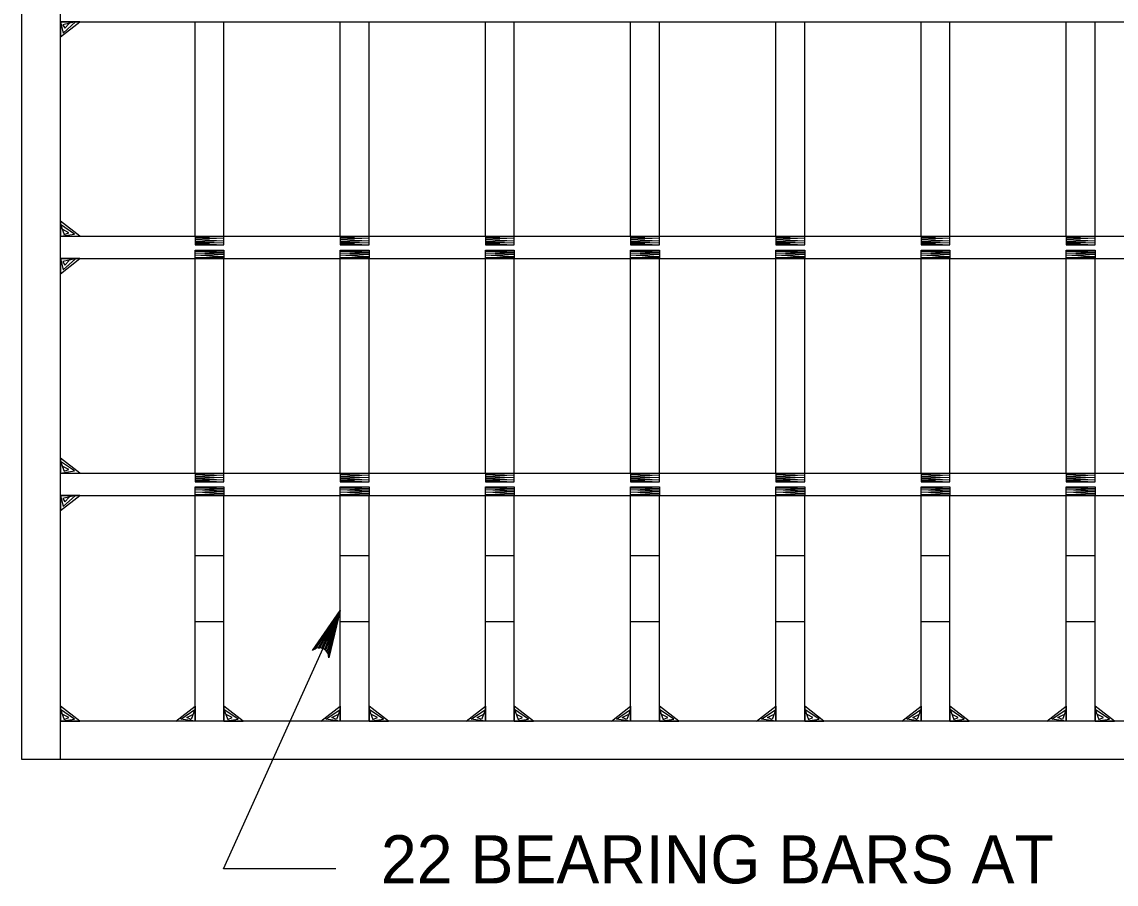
# Model space of a CAD drawing. Extents: x 2087776 to 2104538, y 970919 to 982612.
# Drawn here: x 2099124.3 to 2099347.9, y 980016.8 to 980192.9 of the extents above; entities that cross this region are included whole.
import ezdxf

# ---------------------------------------------------------------- set-up
doc = ezdxf.new("R2010")
doc.units = 0
doc.layers.add('1', color=7, linetype='Continuous')

msp = doc.modelspace()

# ---------------------------------------------------------------- linework, layer by layer
at = {"layer": '1'}
for p, q in [((2099124.34, 980042.25), (2099124.34, 980396.59)), ((2099132.22, 980042.25), (2099132.22, 980388.71)), ((2099132.22, 980192.94), (2099816.23, 980192.94)), ((2099159.72, 980149.15), (2099159.72, 980192.94)), ((2099165.62, 980149.15), (2099165.62, 980192.94)), ((2099189.39, 980149.15), (2099189.39, 980192.94)), ((2099195.3, 980149.15), (2099195.3, 980192.94)), ((2099219.06, 980149.15), (2099219.06, 980192.94)), ((2099224.97, 980149.15), (2099224.97, 980192.94)), ((2099248.73, 980149.15), (2099248.73, 980192.94)), ((2099254.64, 980149.15), (2099254.64, 980192.94)), ((2099278.41, 980149.15), (2099278.41, 980192.94)), ((2099284.31, 980149.15), (2099284.31, 980192.94)), ((2099308.08, 980149.15), (2099308.08, 980192.94)), ((2099313.98, 980149.15), (2099313.98, 980192.94)), ((2099337.75, 980149.15), (2099337.75, 980192.94)), ((2099343.66, 980149.15), (2099343.66, 980192.94)), ((2099132.22, 980149.15), (2099816.23, 980149.15)), ((2099159.72, 980147.39), (2099165.62, 980147.39)), ((2099189.39, 980147.39), (2099195.3, 980147.39)), ((2099219.06, 980147.39), (2099224.97, 980147.39)), ((2099248.73, 980147.39), (2099254.64, 980147.39)), ((2099278.41, 980147.39), (2099284.31, 980147.39)), ((2099308.08, 980147.39), (2099313.98, 980147.39)), ((2099337.75, 980147.39), (2099343.66, 980147.39)), ((2099159.72, 980146.34), (2099165.62, 980146.34)), ((2099189.39, 980146.34), (2099195.3, 980146.34)), ((2099219.06, 980146.34), (2099224.97, 980146.34)), ((2099248.73, 980146.34), (2099254.64, 980146.34)), ((2099278.41, 980146.34), (2099284.31, 980146.34)), ((2099308.08, 980146.34), (2099313.98, 980146.34)), ((2099337.75, 980146.34), (2099343.66, 980146.34)), ((2099132.22, 980144.58), (2099816.23, 980144.58)), ((2099159.72, 980100.78), (2099159.72, 980144.58)), ((2099165.62, 980100.78), (2099165.62, 980144.58)), ((2099189.39, 980100.78), (2099189.39, 980144.58)), ((2099195.3, 980100.78), (2099195.3, 980144.58)), ((2099219.06, 980100.78), (2099219.06, 980144.58)), ((2099224.97, 980100.78), (2099224.97, 980144.58)), ((2099248.73, 980100.78), (2099248.73, 980144.58)), ((2099254.64, 980100.78), (2099254.64, 980144.58)), ((2099278.41, 980100.78), (2099278.41, 980144.58)), ((2099284.31, 980100.78), (2099284.31, 980144.58)), ((2099308.08, 980100.78), (2099308.08, 980144.58)), ((2099313.98, 980100.78), (2099313.98, 980144.58)), ((2099337.75, 980100.78), (2099337.75, 980144.58)), ((2099343.66, 980100.78), (2099343.66, 980144.58)), ((2099132.22, 980100.78), (2099816.23, 980100.78)), ((2099159.72, 980099.02), (2099165.62, 980099.02)), ((2099159.72, 980097.96), (2099165.62, 980097.96)), ((2099189.39, 980099.02), (2099195.3, 980099.02)), ((2099189.39, 980097.96), (2099195.3, 980097.96)), ((2099219.06, 980099.02), (2099224.97, 980099.02)), ((2099219.06, 980097.96), (2099224.97, 980097.96)), ((2099248.73, 980099.02), (2099254.64, 980099.02)), ((2099248.73, 980097.96), (2099254.64, 980097.96)), ((2099278.41, 980099.02), (2099284.31, 980099.02)), ((2099278.41, 980097.96), (2099284.31, 980097.96)), ((2099308.08, 980099.02), (2099313.98, 980099.02)), ((2099308.08, 980097.96), (2099313.98, 980097.96)), ((2099337.75, 980099.02), (2099343.66, 980099.02)), ((2099337.75, 980097.96), (2099343.66, 980097.96)), ((2099132.22, 980096.21), (2099816.23, 980096.21)), ((2099159.72, 980050.13), (2099159.72, 980096.21)), ((2099165.62, 980050.13), (2099165.62, 980096.21)), ((2099189.39, 980050.13), (2099189.39, 980096.21)), ((2099195.3, 980050.13), (2099195.3, 980096.21)), ((2099219.06, 980050.13), (2099219.06, 980096.21)), ((2099224.97, 980050.13), (2099224.97, 980096.21)), ((2099248.73, 980050.13), (2099248.73, 980096.21)), ((2099254.64, 980050.13), (2099254.64, 980096.21)), ((2099278.41, 980050.13), (2099278.41, 980096.21)), ((2099284.31, 980050.13), (2099284.31, 980096.21)), ((2099308.08, 980050.13), (2099308.08, 980096.21)), ((2099313.98, 980050.13), (2099313.98, 980096.21)), ((2099337.75, 980050.13), (2099337.75, 980096.21)), ((2099343.66, 980050.13), (2099343.66, 980096.21)), ((2099159.72, 980083.98), (2099165.62, 980083.98)), ((2099189.39, 980083.98), (2099195.3, 980083.98)), ((2099219.06, 980083.98), (2099224.97, 980083.98)), ((2099248.73, 980083.98), (2099254.64, 980083.98)), ((2099278.41, 980083.98), (2099284.31, 980083.98)), ((2099308.08, 980083.98), (2099313.98, 980083.98)), ((2099337.75, 980083.98), (2099343.66, 980083.98)), ((2099159.72, 980070.44), (2099165.62, 980070.44)), ((2099189.39, 980070.44), (2099195.3, 980070.44)), ((2099219.06, 980070.44), (2099224.97, 980070.44)), ((2099248.73, 980070.44), (2099254.64, 980070.44)), ((2099278.41, 980070.44), (2099284.31, 980070.44)), ((2099308.08, 980070.44), (2099313.98, 980070.44)), ((2099337.75, 980070.44), (2099343.66, 980070.44)), ((2099824.11, 980050.13), (2099132.22, 980050.13)), ((2099824.11, 980042.25), (2099124.34, 980042.25))]:
    msp.add_line(p, q, dxfattribs=at)
for points in [[(2099132.22, 980192.94), (2099132.22, 980189.88), (2099136.16, 980192.94), (2099132.22, 980192.94), (2099132.76, 980190.67), (2099135.28, 980192.92), (2099132.68, 980192.33), (2099133.14, 980191.63), (2099133.98, 980192.58)], [(2099132.22, 980149.15), (2099136.16, 980149.15), (2099132.22, 980152.22), (2099132.22, 980149.15), (2099135.13, 980149.58), (2099132.23, 980151.53), (2099133, 980149.52), (2099133.91, 980149.88), (2099132.69, 980150.53)], [(2099159.72, 980149.15), (2099159.72, 980147.39), (2099165.62, 980147.39), (2099165.62, 980149.15), (2099159.72, 980148.91), (2099165.62, 980148.75), (2099159.73, 980148.47), (2099165.62, 980148.25), (2099159.72, 980148.03), (2099165.62, 980147.8), (2099159.72, 980147.67), (2099165.62, 980147.39)], [(2099189.39, 980149.15), (2099189.39, 980147.39), (2099195.3, 980147.39), (2099195.3, 980149.15), (2099189.39, 980148.91), (2099195.3, 980148.75), (2099189.4, 980148.47), (2099195.3, 980148.25), (2099189.39, 980148.03), (2099195.3, 980147.8), (2099189.39, 980147.67), (2099195.3, 980147.39)], [(2099219.06, 980149.15), (2099219.06, 980147.39), (2099224.97, 980147.39), (2099224.97, 980149.15), (2099219.06, 980148.91), (2099224.97, 980148.75), (2099219.07, 980148.47), (2099224.97, 980148.25), (2099219.06, 980148.03), (2099224.97, 980147.8), (2099219.06, 980147.67), (2099224.97, 980147.39)], [(2099248.73, 980149.15), (2099248.73, 980147.39), (2099254.64, 980147.39), (2099254.64, 980149.15), (2099248.73, 980148.91), (2099254.64, 980148.75), (2099248.74, 980148.47), (2099254.64, 980148.25), (2099248.73, 980148.03), (2099254.64, 980147.8), (2099248.73, 980147.67), (2099254.64, 980147.39)], [(2099278.41, 980149.15), (2099278.41, 980147.39), (2099284.31, 980147.39), (2099284.31, 980149.15), (2099278.41, 980148.91), (2099284.31, 980148.75), (2099278.42, 980148.47), (2099284.31, 980148.25), (2099278.41, 980148.03), (2099284.31, 980147.8), (2099278.41, 980147.67), (2099284.31, 980147.39)], [(2099308.08, 980149.15), (2099308.08, 980147.39), (2099313.98, 980147.39), (2099313.98, 980149.15), (2099308.08, 980148.91), (2099313.98, 980148.75), (2099308.09, 980148.47), (2099313.98, 980148.25), (2099308.08, 980148.03), (2099313.98, 980147.8), (2099308.08, 980147.67), (2099313.98, 980147.39)], [(2099337.75, 980149.15), (2099337.75, 980147.39), (2099343.66, 980147.39), (2099343.66, 980149.15), (2099337.75, 980148.91), (2099343.66, 980148.75), (2099337.76, 980148.47), (2099343.66, 980148.25), (2099337.75, 980148.03), (2099343.66, 980147.8), (2099337.75, 980147.67), (2099343.66, 980147.39)], [(2099159.72, 980144.58), (2099159.72, 980146.34), (2099165.62, 980146.34), (2099165.62, 980144.58), (2099159.72, 980144.82), (2099165.62, 980144.98), (2099159.73, 980145.26), (2099165.62, 980145.48), (2099159.72, 980145.7), (2099165.62, 980145.93), (2099159.72, 980146.06), (2099165.62, 980146.34)], [(2099189.39, 980144.58), (2099189.39, 980146.34), (2099195.3, 980146.34), (2099195.3, 980144.58), (2099189.39, 980144.82), (2099195.3, 980144.98), (2099189.4, 980145.26), (2099195.3, 980145.48), (2099189.39, 980145.7), (2099195.3, 980145.93), (2099189.39, 980146.06), (2099195.3, 980146.34)], [(2099219.06, 980144.58), (2099219.06, 980146.34), (2099224.97, 980146.34), (2099224.97, 980144.58), (2099219.06, 980144.82), (2099224.97, 980144.98), (2099219.07, 980145.26), (2099224.97, 980145.48), (2099219.06, 980145.7), (2099224.97, 980145.93), (2099219.06, 980146.06), (2099224.97, 980146.34)], [(2099248.73, 980144.58), (2099248.73, 980146.34), (2099254.64, 980146.34), (2099254.64, 980144.58), (2099248.73, 980144.82), (2099254.64, 980144.98), (2099248.74, 980145.26), (2099254.64, 980145.48), (2099248.73, 980145.7), (2099254.64, 980145.93), (2099248.73, 980146.06), (2099254.64, 980146.34)], [(2099278.41, 980144.58), (2099278.41, 980146.34), (2099284.31, 980146.34), (2099284.31, 980144.58), (2099278.41, 980144.82), (2099284.31, 980144.98), (2099278.42, 980145.26), (2099284.31, 980145.48), (2099278.41, 980145.7), (2099284.31, 980145.93), (2099278.41, 980146.06), (2099284.31, 980146.34)], [(2099308.08, 980144.58), (2099308.08, 980146.34), (2099313.98, 980146.34), (2099313.98, 980144.58), (2099308.08, 980144.82), (2099313.98, 980144.98), (2099308.09, 980145.26), (2099313.98, 980145.48), (2099308.08, 980145.7), (2099313.98, 980145.93), (2099308.08, 980146.06), (2099313.98, 980146.34)], [(2099337.75, 980144.58), (2099337.75, 980146.34), (2099343.66, 980146.34), (2099343.66, 980144.58), (2099337.75, 980144.82), (2099343.66, 980144.98), (2099337.76, 980145.26), (2099343.66, 980145.48), (2099337.75, 980145.7), (2099343.66, 980145.93), (2099337.75, 980146.06), (2099343.66, 980146.34)], [(2099132.22, 980144.58), (2099132.22, 980141.51), (2099136.16, 980144.58), (2099132.22, 980144.58), (2099132.76, 980142.31), (2099135.28, 980144.56), (2099132.68, 980143.97), (2099133.14, 980143.27), (2099133.98, 980144.21)], [(2099132.22, 980100.78), (2099136.16, 980100.78), (2099132.22, 980103.84), (2099132.22, 980100.78), (2099135.13, 980101.21), (2099132.23, 980103.16), (2099133, 980101.15), (2099133.91, 980101.51), (2099132.69, 980102.16)], [(2099159.72, 980100.78), (2099159.72, 980099.02), (2099165.62, 980099.02), (2099165.62, 980100.78), (2099159.72, 980100.54), (2099165.62, 980100.38), (2099159.73, 980100.1), (2099165.62, 980099.88), (2099159.72, 980099.65), (2099165.62, 980099.43), (2099159.72, 980099.3), (2099165.62, 980099.02)], [(2099189.39, 980100.78), (2099189.39, 980099.02), (2099195.3, 980099.02), (2099195.3, 980100.78), (2099189.39, 980100.54), (2099195.3, 980100.38), (2099189.4, 980100.1), (2099195.3, 980099.88), (2099189.39, 980099.65), (2099195.3, 980099.43), (2099189.39, 980099.3), (2099195.3, 980099.02)], [(2099219.06, 980100.78), (2099219.06, 980099.02), (2099224.97, 980099.02), (2099224.97, 980100.78), (2099219.06, 980100.54), (2099224.97, 980100.38), (2099219.07, 980100.1), (2099224.97, 980099.88), (2099219.06, 980099.65), (2099224.97, 980099.43), (2099219.06, 980099.3), (2099224.97, 980099.02)], [(2099248.73, 980100.78), (2099248.73, 980099.02), (2099254.64, 980099.02), (2099254.64, 980100.78), (2099248.73, 980100.54), (2099254.64, 980100.38), (2099248.74, 980100.1), (2099254.64, 980099.88), (2099248.73, 980099.65), (2099254.64, 980099.43), (2099248.73, 980099.3), (2099254.64, 980099.02)], [(2099278.41, 980100.78), (2099278.41, 980099.02), (2099284.31, 980099.02), (2099284.31, 980100.78), (2099278.41, 980100.54), (2099284.31, 980100.38), (2099278.42, 980100.1), (2099284.31, 980099.88), (2099278.41, 980099.65), (2099284.31, 980099.43), (2099278.41, 980099.3), (2099284.31, 980099.02)], [(2099308.08, 980100.78), (2099308.08, 980099.02), (2099313.98, 980099.02), (2099313.98, 980100.78), (2099308.08, 980100.54), (2099313.98, 980100.38), (2099308.09, 980100.1), (2099313.98, 980099.88), (2099308.08, 980099.65), (2099313.98, 980099.43), (2099308.08, 980099.3), (2099313.98, 980099.02)], [(2099337.75, 980100.78), (2099337.75, 980099.02), (2099343.66, 980099.02), (2099343.66, 980100.78), (2099337.75, 980100.54), (2099343.66, 980100.38), (2099337.76, 980100.1), (2099343.66, 980099.88), (2099337.75, 980099.65), (2099343.66, 980099.43), (2099337.75, 980099.3), (2099343.66, 980099.02)], [(2099159.72, 980096.21), (2099159.72, 980097.96), (2099165.62, 980097.96), (2099165.62, 980096.21), (2099159.72, 980096.44), (2099165.62, 980096.6), (2099159.73, 980096.89), (2099165.62, 980097.1), (2099159.72, 980097.33), (2099165.62, 980097.55), (2099159.72, 980097.69), (2099165.62, 980097.96)], [(2099189.39, 980096.21), (2099189.39, 980097.96), (2099195.3, 980097.96), (2099195.3, 980096.21), (2099189.39, 980096.44), (2099195.3, 980096.6), (2099189.4, 980096.89), (2099195.3, 980097.1), (2099189.39, 980097.33), (2099195.3, 980097.55), (2099189.39, 980097.69), (2099195.3, 980097.96)], [(2099219.06, 980096.21), (2099219.06, 980097.96), (2099224.97, 980097.96), (2099224.97, 980096.21), (2099219.06, 980096.44), (2099224.97, 980096.6), (2099219.07, 980096.89), (2099224.97, 980097.1), (2099219.06, 980097.33), (2099224.97, 980097.55), (2099219.06, 980097.69), (2099224.97, 980097.96)], [(2099248.73, 980096.21), (2099248.73, 980097.96), (2099254.64, 980097.96), (2099254.64, 980096.21), (2099248.73, 980096.44), (2099254.64, 980096.6), (2099248.74, 980096.89), (2099254.64, 980097.1), (2099248.73, 980097.33), (2099254.64, 980097.55), (2099248.73, 980097.69), (2099254.64, 980097.96)], [(2099278.41, 980096.21), (2099278.41, 980097.96), (2099284.31, 980097.96), (2099284.31, 980096.21), (2099278.41, 980096.44), (2099284.31, 980096.6), (2099278.42, 980096.89), (2099284.31, 980097.1), (2099278.41, 980097.33), (2099284.31, 980097.55), (2099278.41, 980097.69), (2099284.31, 980097.96)], [(2099308.08, 980096.21), (2099308.08, 980097.96), (2099313.98, 980097.96), (2099313.98, 980096.21), (2099308.08, 980096.44), (2099313.98, 980096.6), (2099308.09, 980096.89), (2099313.98, 980097.1), (2099308.08, 980097.33), (2099313.98, 980097.55), (2099308.08, 980097.69), (2099313.98, 980097.96)], [(2099337.75, 980096.21), (2099337.75, 980097.96), (2099343.66, 980097.96), (2099343.66, 980096.21), (2099337.75, 980096.44), (2099343.66, 980096.6), (2099337.76, 980096.89), (2099343.66, 980097.1), (2099337.75, 980097.33), (2099343.66, 980097.55), (2099337.75, 980097.69), (2099343.66, 980097.96)], [(2099132.22, 980096.21), (2099132.22, 980093.14), (2099136.16, 980096.21), (2099132.22, 980096.21), (2099132.76, 980093.94), (2099135.28, 980096.19), (2099132.68, 980095.59), (2099133.14, 980094.89), (2099133.98, 980095.84)], [(2099188.51, 980019.98), (2099165.52, 980019.98), (2099189.39, 980072.74)], [(2099189.39, 980072.74), (2099187.07, 980063.06), (2099186.98, 980063.51), (2099186.9, 980063.96), (2099186.68, 980064.27), (2099186.46, 980064.58), (2099186.18, 980064.77), (2099185.9, 980064.95), (2099185.58, 980065.03), (2099185.26, 980065.12), (2099184.88, 980065.07), (2099184.5, 980065.03), (2099184.11, 980064.79), (2099183.72, 980064.56), (2099189.39, 980072.74), (2099184.11, 980064.79), (2099184.5, 980065.03), (2099189.39, 980072.74), (2099184.88, 980065.07), (2099185.26, 980065.12), (2099189.39, 980072.74), (2099185.58, 980065.03), (2099185.9, 980064.95), (2099189.39, 980072.74), (2099186.18, 980064.77), (2099186.46, 980064.58), (2099189.39, 980072.74), (2099186.68, 980064.27), (2099186.9, 980063.96), (2099189.39, 980072.74), (2099186.98, 980063.51)], [(2099132.22, 980050.13), (2099136.16, 980050.13), (2099132.22, 980053.18), (2099132.22, 980050.13), (2099135.13, 980050.54), (2099132.23, 980052.5), (2099133, 980050.48), (2099133.91, 980050.84), (2099132.69, 980051.5)], [(2099159.72, 980050.13), (2099155.78, 980050.13), (2099159.72, 980053.18), (2099159.72, 980050.13), (2099156.8, 980050.54), (2099159.71, 980052.5), (2099158.94, 980050.48), (2099158.03, 980050.84), (2099159.25, 980051.49)], [(2099165.62, 980050.13), (2099169.56, 980050.13), (2099165.62, 980053.18), (2099165.62, 980050.13), (2099168.54, 980050.54), (2099165.64, 980052.5), (2099166.4, 980050.48), (2099167.32, 980050.84), (2099166.1, 980051.49)], [(2099189.39, 980050.13), (2099185.45, 980050.13), (2099189.39, 980053.18), (2099189.39, 980050.13), (2099186.48, 980050.54), (2099189.38, 980052.5), (2099188.61, 980050.48), (2099187.7, 980050.84), (2099188.92, 980051.49)], [(2099195.3, 980050.13), (2099199.23, 980050.13), (2099195.3, 980053.18), (2099195.3, 980050.13), (2099198.21, 980050.54), (2099195.31, 980052.5), (2099196.08, 980050.48), (2099196.99, 980050.84), (2099195.77, 980051.49)], [(2099219.06, 980050.13), (2099215.13, 980050.13), (2099219.06, 980053.18), (2099219.06, 980050.13), (2099216.15, 980050.54), (2099219.05, 980052.5), (2099218.28, 980050.48), (2099217.37, 980050.84), (2099218.59, 980051.49)], [(2099224.97, 980050.13), (2099228.9, 980050.13), (2099224.97, 980053.18), (2099224.97, 980050.13), (2099227.88, 980050.54), (2099224.98, 980052.5), (2099225.75, 980050.48), (2099226.66, 980050.84), (2099225.44, 980051.49)], [(2099248.73, 980050.13), (2099244.8, 980050.13), (2099248.73, 980053.18), (2099248.73, 980050.13), (2099245.82, 980050.54), (2099248.72, 980052.5), (2099247.95, 980050.48), (2099247.04, 980050.84), (2099248.26, 980051.49)], [(2099254.64, 980050.13), (2099258.58, 980050.13), (2099254.64, 980053.18), (2099254.64, 980050.13), (2099257.55, 980050.54), (2099254.65, 980052.5), (2099255.42, 980050.48), (2099256.33, 980050.84), (2099255.11, 980051.49)], [(2099278.41, 980050.13), (2099274.47, 980050.13), (2099278.41, 980053.18), (2099278.41, 980050.13), (2099275.49, 980050.54), (2099278.39, 980052.5), (2099277.63, 980050.48), (2099276.71, 980050.84), (2099277.93, 980051.49)], [(2099284.31, 980050.13), (2099288.25, 980050.13), (2099284.31, 980053.18), (2099284.31, 980050.13), (2099287.23, 980050.54), (2099284.32, 980052.5), (2099285.09, 980050.48), (2099286, 980050.84), (2099284.78, 980051.49)], [(2099308.08, 980050.13), (2099304.14, 980050.13), (2099308.08, 980053.18), (2099308.08, 980050.13), (2099305.16, 980050.54), (2099308.07, 980052.5), (2099307.3, 980050.48), (2099306.39, 980050.84), (2099307.61, 980051.49)], [(2099313.98, 980050.13), (2099317.92, 980050.13), (2099313.98, 980053.18), (2099313.98, 980050.13), (2099316.9, 980050.54), (2099314, 980052.5), (2099314.76, 980050.48), (2099315.68, 980050.84), (2099314.46, 980051.49)], [(2099337.75, 980050.13), (2099333.81, 980050.13), (2099337.75, 980053.18), (2099337.75, 980050.13), (2099334.84, 980050.54), (2099337.74, 980052.5), (2099336.97, 980050.48), (2099336.06, 980050.84), (2099337.28, 980051.49)], [(2099343.66, 980050.13), (2099347.59, 980050.13), (2099343.66, 980053.18), (2099343.66, 980050.13), (2099346.57, 980050.54), (2099343.67, 980052.5), (2099344.44, 980050.48), (2099345.35, 980050.84), (2099344.13, 980051.49)]]:
    msp.add_lwpolyline(points, dxfattribs=at)

# ---------------------------------------------------------------- texts
msp.add_text('22 BEARING BARS AT', height=9.8425, dxfattribs=at).set_placement((2099197.71, 980016.97))

doc.saveas('drawing.dxf')
